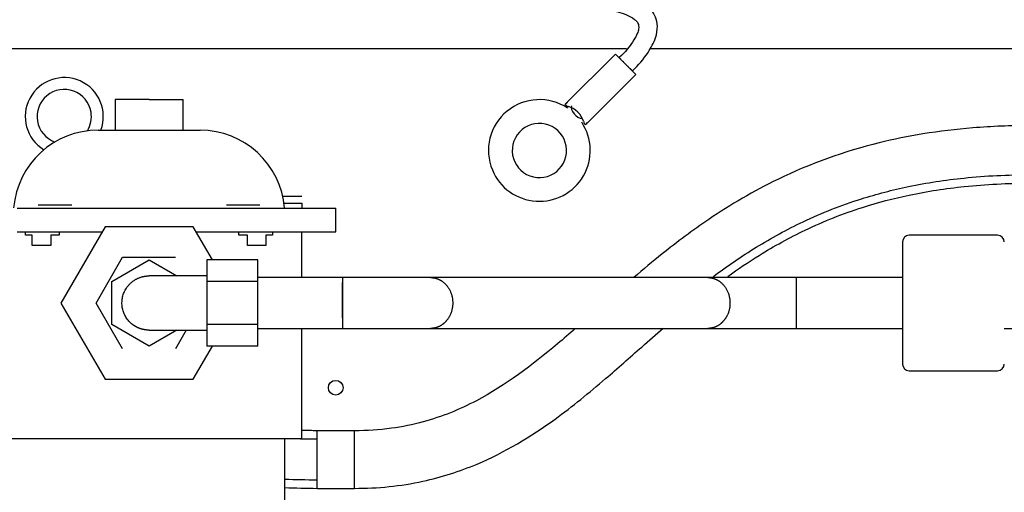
# Model space of a CAD drawing. Header units: inches. Extents: x 0 to 29700, y -16 to 21000.
# Tile 321 of 376: x 20015 to 20305, y 15918 to 16057. Entities that reach past the tile are written whole.
import ezdxf

# ---------------------------------------------------------------- set-up
doc = ezdxf.new("R2010")
doc.units = ezdxf.units.IN
doc.layers.add('254', color=7, linetype='Continuous', true_color=0xffffff)
doc.styles.add('latin_extended', font='simplex.shx')
doc.dimstyles.get("Standard").update_dxf_attribs({"dimtxt": 0.18, "dimasz": 0.18, "dimexe": 0.18, "dimexo": 0.0625, "dimgap": 0.09, "dimtad": 0, "dimtih": 1, "dimtoh": 1, "dimdec": 4, "dimzin": 0, "dimdsep": 46, "dimtxsty": 'Standard', "dimcen": 0.09, "dimadec": 0, "dimazin": 0, "dimtfac": 1, "dimtdec": 4, "dimtofl": 0, "dimtmove": 0, "dimatfit": 3, "dimfxl": 1, "dimtolj": 1, "dimtzin": 0, "dimarcsym": 0})

# ---------------------------------------------------------------- blocks, each defined once
blk = doc.blocks.new('_U5')
at = {"layer": '254', "color": 3, "linetype": 'Continuous', "lineweight": 13, "transparency": 16777216}
for p, q in [((27220.43, 17368.72), (27220.43, 13173.69)), ((18363.86, 15513.19), (18363.86, 13173.69)), ((18538.86, 13223.69), (27045.43, 13223.69))]:
    blk.add_line(p, q, dxfattribs=at)
at = {"layer": '254', "color": 3, "transparency": 16777216}
for points in [[(18538.86, 13252.86), (18538.86, 13194.52), (18363.86, 13223.69)], [(27045.43, 13194.52), (27045.43, 13252.86), (27220.43, 13223.69)]]:
    blk.add_solid(points, dxfattribs=at)
at = {"layer": 'Defpoints', "color": 0, "transparency": 16777216}
for p in [(27220.43, 17418.72), (18363.86, 15563.19), (27220.43, 13223.69)]:
    blk.add_point(p, dxfattribs=at)
at = {"layer": '254', "color": 2, "lineweight": 13, "transparency": 16777216, "insert": (22483.81, 13486.19), "char_height": 175, "attachment_point": 1, "style": 'latin_extended'}
blk.add_mtext('\\A1;8857', dxfattribs=at)

msp = doc.modelspace()

# ---------------------------------------------------------------- linework, layer by layer
at = {"layer": '254', "color": 2, "linetype": 'Continuous', "lineweight": 25}
for p, q in [((20193.541, 16048.694), (20007.86, 16048.694)), ((20482.86, 16048.694), (20200.436, 16048.694)), ((20190.311, 16047.155), (20175.392, 16032.236)), ((20190.311, 16047.155), (20196.321, 16041.144)), ((20191.374, 16046.097), (20191.372, 16046.094)), ((20195.261, 16042.205), (20195.263, 16042.207)), ((20181.673, 16026.496), (20196.321, 16041.144)), ((20042.86, 16033.694), (20042.86, 16024.694)), ((20052.86, 16033.694), (20042.86, 16033.694)), ((20052.86, 16033.694), (20062.86, 16033.694)), ((20062.86, 16024.694), (20062.86, 16033.694)), ((20037.86, 16024.694), (20067.86, 16024.694)), ((20092.248, 16005.194), (20097.908, 16005.194)), ((20013.97, 16001.694), (20091.751, 16001.694)), ((20020.193, 16002.694), (20030.092, 16002.694)), ((20075.629, 16002.694), (20085.528, 16002.694)), ((20091.751, 16001.694), (20107.86, 16001.694)), ((20092.614, 16003.194), (20097.86, 16003.194)), ((20097.86, 16003.194), (20097.86, 16001.694)), ((20107.86, 15994.694), (20107.86, 16001.694)), ((20039.87, 15996.194), (20026.88, 15973.694)), ((20065.851, 15996.194), (20039.87, 15996.194)), ((20071.508, 15986.395), (20065.851, 15996.194)), ((20013.97, 15994.694), (20039.005, 15994.694)), ((20016.478, 15993.694), (20016.478, 15994.694)), ((20018.422, 15993.694), (20016.478, 15993.694)), ((20018.422, 15990.694), (20018.422, 15993.694)), ((20026.378, 15993.694), (20023.895, 15993.694)), ((20023.895, 15993.694), (20023.895, 15990.694)), ((20026.378, 15994.694), (20026.378, 15993.694)), ((20066.716, 15994.694), (20091.751, 15994.694)), ((20079.343, 15993.694), (20079.343, 15994.694)), ((20081.826, 15993.694), (20079.343, 15993.694)), ((20081.826, 15990.694), (20081.826, 15993.694)), ((20089.243, 15993.694), (20087.298, 15993.694)), ((20087.298, 15993.694), (20087.298, 15990.694)), ((20089.243, 15994.694), (20089.243, 15993.694)), ((20091.751, 15994.694), (20107.86, 15994.694)), ((20097.86, 15981.194), (20097.86, 15994.694)), ((20302.86, 15993.694), (20276.86, 15993.694)), ((20023.895, 15990.694), (20018.422, 15990.694)), ((20087.298, 15990.694), (20081.826, 15990.694)), ((20274.86, 15991.694), (20274.86, 15955.694)), ((20037.272, 15973.694), (20045.066, 15987.194)), ((20041.86, 15980.044), (20052.86, 15986.395)), ((20045.066, 15987.194), (20060.655, 15987.194)), ((20052.86, 15986.395), (20061.004, 15981.694)), ((20069.86, 15986.395), (20069.86, 15980.044)), ((20084.86, 15986.395), (20069.86, 15986.395)), ((20084.86, 15980.044), (20084.86, 15986.395)), ((20069.86, 15981.694), (20052.86, 15981.694)), ((20041.86, 15967.343), (20041.86, 15980.044)), ((20069.86, 15980.044), (20069.86, 15967.343)), ((20084.86, 15980.044), (20069.86, 15980.044)), ((20084.86, 15967.343), (20084.86, 15980.044)), ((20026.88, 15973.694), (20039.87, 15951.194)), ((20045.066, 15960.194), (20037.272, 15973.694)), ((20052.86, 15960.992), (20041.86, 15967.343)), ((20069.86, 15967.343), (20069.86, 15960.992)), ((20084.86, 15967.343), (20069.86, 15967.343)), ((20084.86, 15960.992), (20084.86, 15967.343)), ((20097.86, 15933.694), (20097.86, 15966.193)), ((20052.839, 15965.694), (20069.86, 15965.694)), ((20061.004, 15965.694), (20052.86, 15960.992)), ((20063.83, 15965.694), (20060.655, 15960.194)), ((20065.851, 15951.194), (20071.508, 15960.992)), ((20084.86, 15960.992), (20069.86, 15960.992)), ((20276.86, 15953.694), (20302.86, 15953.694)), ((20039.87, 15951.194), (20065.851, 15951.194)), ((20007.86, 15933.694), (20097.86, 15933.694)), ((20092.86, 15703.694), (20092.86, 15933.694))]:
    msp.add_line(p, q, dxfattribs=at)
msp.add_circle((20107.86, 15948.694), 2.175, dxfattribs=at)
for centre, radius, start, end in [((20027.86, 16028.694), 11.5, 339.64908, 238.46658), ((20027.86, 16028.694), 8, 69.64533, 129.64533), ((20027.86, 16028.694), 8, 9.64533, 69.64533), ((20027.86, 16028.694), 8, 129.64533, 189.64533), ((20167.86, 16018.694), 15, 56.36267, 202.52267), ((20027.86, 16028.694), 8, 328.29127, 9.64533), ((20027.86, 16028.694), 8, 189.64533, 249.64533), ((20167.86, 16018.694), 15, 202.52267, 33.63205), ((20037.86, 15999.694), 25, 90, 175.27855), ((20067.86, 15999.694), 25, 4.58857, 90), ((20167.86, 16018.694), 8, 129.64533, 189.64533), ((20167.86, 16018.694), 8, 69.64533, 129.64533), ((20167.86, 16018.694), 8, 9.64533, 69.64533), ((20167.86, 16018.694), 8, 309.64533, 9.64533), ((20167.86, 16018.694), 8, 189.64533, 249.64533), ((20167.86, 16018.694), 8, 249.64533, 309.64533), ((20276.86, 15991.694), 2, 90, 180), ((20302.86, 15991.694), 2, 0, 90), ((20276.86, 15955.694), 2, 180, 270), ((20302.86, 15955.694), 2, 270, 0)]:
    msp.add_arc(centre, radius, start, end, dxfattribs=at)
for centre, major_axis, ratio, start_param, end_param in [((20177.457, 16028.29), (-3.005, 3.005), 0.5714286, 3.9037028, 5.5210752), ((20179.493, 16030.326), (-1.945, 1.945), 0.5714286, 0.290965, 2.5307898), ((20181.835, 16032.669), (0.446, 6.309), 0.1962398, 2.6018544, 3.6081415)]:
    msp.add_ellipse(centre, major_axis=major_axis, ratio=ratio, start_param=start_param, end_param=end_param, dxfattribs=at)
for points, knots in [([(20127.809, 16080.575), (20123.854, 16078.871), (20119.806, 16075.786), (20115.948, 16071.574), (20115.156, 16069.518), (20115.033, 16067.949), (20115.442, 16066.521), (20116.422, 16065.094), (20118.787, 16063.32), (20125.44, 16061.653), (20136.582, 16061.453), (20151.833, 16061.671), (20168.133, 16061.917), (20181.461, 16061.46), (20190.581, 16059.853), (20194.757, 16058.407), (20196.485, 16056.868), (20196.939, 16056.217), (20197.17, 16055.427), (20197.115, 16054.389), (20196.676, 16052.962), (20194.989, 16049.938), (20193.138, 16047.636), (20191.372, 16046.094)], [0, 0, 0, 0, 0.1028145, 0.1330161, 0.1465397, 0.1600722, 0.1731123, 0.1848582, 0.2053655, 0.2475683, 0.3577069, 0.4933078, 0.64151, 0.7792476, 0.8358358, 0.8827717, 0.8910274, 0.8976958, 0.9038831, 0.9118623, 0.9239083, 0.9418003, 1, 1, 1, 1]), ([(20195.261, 16042.205), (20197.076, 16043.84), (20199.583, 16046.892), (20202.187, 16051.447), (20202.832, 16055.153), (20202.223, 16058.036), (20200.885, 16060.245), (20198.386, 16062.58), (20191.981, 16065.536), (20180.36, 16067.038), (20164.534, 16067.434), (20147.494, 16067.087), (20133.797, 16066.89), (20125.311, 16067.472), (20122.028, 16068.109), (20120.857, 16068.478), (20120.505, 16068.637), (20120.467, 16068.649), (20120.46, 16068.647), (20120.458, 16068.645), (20120.458, 16068.644), (20120.458, 16068.644)], [0, 0, 0, 0, 0.0686485, 0.1150397, 0.1491665, 0.1754469, 0.1992098, 0.2230308, 0.2736443, 0.4005903, 0.561043, 0.7349156, 0.8959681, 0.9604046, 0.9836804, 0.9976693, 0.9992555, 0.9997379, 0.9999102, 0.999983, 1, 1, 1, 1]), ([(20176.162, 16032.827), (20176.155, 16032.824), (20176.142, 16032.818), (20176.123, 16032.808), (20176.104, 16032.799), (20176.085, 16032.79), (20176.067, 16032.78), (20176.049, 16032.771), (20176.032, 16032.762), (20176.014, 16032.753), (20175.997, 16032.743), (20175.98, 16032.734), (20175.964, 16032.725), (20175.948, 16032.716), (20175.932, 16032.706), (20175.917, 16032.697), (20175.902, 16032.688), (20175.887, 16032.679), (20175.872, 16032.67), (20175.858, 16032.66), (20175.844, 16032.651), (20175.83, 16032.642), (20175.817, 16032.633), (20175.804, 16032.624), (20175.791, 16032.615), (20175.779, 16032.606), (20175.767, 16032.596), (20175.755, 16032.587), (20175.744, 16032.578), (20175.733, 16032.569), (20175.722, 16032.56), (20175.711, 16032.551), (20175.701, 16032.542), (20175.691, 16032.533), (20175.681, 16032.524), (20175.672, 16032.515), (20175.666, 16032.509), (20175.663, 16032.507)], [0, 0, 0, 0, 0.0306933, 0.0612539, 0.0916824, 0.1219795, 0.1521459, 0.1821822, 0.2120892, 0.2418674, 0.2715176, 0.3010405, 0.3304368, 0.3597073, 0.3888526, 0.4178736, 0.4467709, 0.4755453, 0.5041976, 0.5327286, 0.5611391, 0.5894298, 0.6176016, 0.6456553, 0.6735917, 0.7014118, 0.7291162, 0.756706, 0.7841819, 0.8115448, 0.8387958, 0.8659356, 0.8929651, 0.9198854, 0.9466973, 0.9734019, 1, 1, 1, 1]), ([(20175.663, 16032.507), (20175.66, 16032.504), (20175.654, 16032.498), (20175.646, 16032.489), (20175.638, 16032.48), (20175.63, 16032.472), (20175.623, 16032.463), (20175.615, 16032.454), (20175.609, 16032.446), (20175.602, 16032.437), (20175.596, 16032.428), (20175.589, 16032.42), (20175.584, 16032.411), (20175.578, 16032.403), (20175.573, 16032.394), (20175.568, 16032.385), (20175.563, 16032.377), (20175.559, 16032.368), (20175.555, 16032.36), (20175.551, 16032.351), (20175.547, 16032.343), (20175.544, 16032.334), (20175.541, 16032.326), (20175.538, 16032.318), (20175.536, 16032.309), (20175.534, 16032.301), (20175.532, 16032.292), (20175.53, 16032.284), (20175.529, 16032.276), (20175.528, 16032.267), (20175.527, 16032.259), (20175.526, 16032.251), (20175.526, 16032.243), (20175.526, 16032.234), (20175.526, 16032.226), (20175.527, 16032.218), (20175.528, 16032.21), (20175.529, 16032.202), (20175.53, 16032.194), (20175.532, 16032.186), (20175.534, 16032.178), (20175.536, 16032.17), (20175.539, 16032.162), (20175.541, 16032.154), (20175.544, 16032.146), (20175.548, 16032.138), (20175.551, 16032.13), (20175.555, 16032.122), (20175.559, 16032.114), (20175.563, 16032.106), (20175.568, 16032.099), (20175.573, 16032.091), (20175.578, 16032.083), (20175.583, 16032.075), (20175.589, 16032.068), (20175.595, 16032.06), (20175.601, 16032.053), (20175.608, 16032.045), (20175.614, 16032.037), (20175.624, 16032.027), (20175.636, 16032.015), (20175.652, 16032), (20175.668, 16031.986), (20175.686, 16031.971), (20175.705, 16031.957), (20175.725, 16031.943), (20175.746, 16031.929), (20175.768, 16031.915), (20175.791, 16031.901), (20175.815, 16031.887), (20175.84, 16031.873), (20175.866, 16031.86), (20175.894, 16031.846), (20175.922, 16031.833), (20175.951, 16031.82), (20175.982, 16031.806), (20176.013, 16031.794), (20176.045, 16031.781), (20176.079, 16031.768), (20176.113, 16031.756), (20176.149, 16031.743), (20176.185, 16031.731), (20176.223, 16031.719), (20176.261, 16031.707), (20176.301, 16031.695), (20176.341, 16031.683), (20176.383, 16031.672), (20176.425, 16031.661), (20176.454, 16031.653), (20176.469, 16031.65)], [0, 0, 0, 0, 0.0092933, 0.0185579, 0.0277942, 0.0370025, 0.0461831, 0.0553365, 0.0644629, 0.0735627, 0.0826363, 0.0916841, 0.1007063, 0.1097033, 0.1186756, 0.1276235, 0.1365474, 0.1454476, 0.1543245, 0.1631786, 0.1720101, 0.1808196, 0.1896073, 0.1983737, 0.2071192, 0.2158442, 0.224549, 0.2332342, 0.2419, 0.250547, 0.2591754, 0.2677859, 0.2763787, 0.2849542, 0.293513, 0.3020555, 0.310582, 0.319093, 0.327589, 0.3360704, 0.3445376, 0.352991, 0.3614312, 0.3698585, 0.3782734, 0.3866764, 0.3950679, 0.4034483, 0.4118182, 0.420178, 0.428528, 0.4368689, 0.4452011, 0.453525, 0.461841, 0.4701497, 0.4784516, 0.486747, 0.4950365, 0.5033206, 0.5197676, 0.5362316, 0.5527162, 0.5692251, 0.5857618, 0.6023301, 0.6189335, 0.6355757, 0.6522601, 0.6689902, 0.6857697, 0.7026019, 0.7194903, 0.7364383, 0.7534492, 0.7705264, 0.7876731, 0.8048927, 0.8221883, 0.8395631, 0.8570202, 0.8745627, 0.8921936, 0.9099159, 0.9277326, 0.9456465, 0.9636605, 0.9817774, 1, 1, 1, 1]), ([(20312.36, 16026.014), (20306.747, 16026.035), (20296.229, 16025.614), (20281.394, 16023.855), (20261.86, 16019.897), (20240.203, 16012.128), (20219.326, 15999.848), (20205.596, 15989.564), (20198.438, 15983.596), (20195.7, 15981.256)], [0, 0, 0, 0, 0.1312326, 0.2469194, 0.3496618, 0.5982086, 0.7816073, 0.9155608, 1, 1, 1, 1]), ([(20219.124, 15981.507), (20223.223, 15984.565), (20231.751, 15990.448), (20246.244, 15998.384), (20261.341, 16004.318), (20277.284, 16008.458), (20293.908, 16010.95), (20305.865, 16011.554), (20312.36, 16011.514)], [0, 0, 0, 0, 0.1536082, 0.3110615, 0.4958219, 0.6396571, 0.8055807, 1, 1, 1, 1]), ([(20223.374, 15981.522), (20226.398, 15983.697), (20233.767, 15988.672), (20246.874, 15995.914), (20261.752, 16001.817), (20277.506, 16005.952), (20294.003, 16008.448), (20305.89, 16009.055), (20312.36, 16009.014)], [0, 0, 0, 0, 0.117845, 0.2812392, 0.4731014, 0.6228097, 0.7960847, 1, 1, 1, 1]), ([(20052.839, 15965.694), (20052.796, 15965.694), (20052.69, 15965.695), (20052.521, 15965.7), (20052.333, 15965.711), (20052.145, 15965.725), (20051.957, 15965.744), (20051.769, 15965.768), (20051.601, 15965.793), (20051.453, 15965.818), (20051.325, 15965.842), (20051.199, 15965.867), (20051.075, 15965.894), (20050.952, 15965.923), (20050.83, 15965.954), (20050.71, 15965.986), (20050.591, 15966.021), (20050.474, 15966.056), (20050.358, 15966.093), (20050.244, 15966.132), (20050.131, 15966.172), (20050.02, 15966.213), (20049.91, 15966.256), (20049.801, 15966.3), (20049.694, 15966.345), (20049.588, 15966.392), (20049.484, 15966.44), (20049.382, 15966.489), (20049.28, 15966.538), (20049.181, 15966.589), (20049.082, 15966.641), (20048.985, 15966.694), (20048.89, 15966.748), (20048.796, 15966.803), (20048.703, 15966.858), (20048.612, 15966.914), (20048.523, 15966.971), (20048.435, 15967.029), (20048.348, 15967.088), (20048.263, 15967.147), (20048.179, 15967.206), (20048.096, 15967.266), (20048.016, 15967.327), (20047.936, 15967.388), (20047.858, 15967.45), (20047.782, 15967.512), (20047.542, 15967.712), (20047.158, 15968.067), (20046.665, 15968.618), (20046.232, 15969.201), (20045.858, 15969.81), (20045.545, 15970.436), (20045.291, 15971.075), (20045.094, 15971.729), (20044.956, 15972.397), (20044.876, 15973.082), (20044.855, 15973.773), (20044.892, 15974.465), (20044.989, 15975.153), (20045.144, 15975.833), (20045.358, 15976.497), (20045.636, 15977.155), (20045.985, 15977.804), (20046.41, 15978.442), (20046.908, 15979.054), (20047.479, 15979.63), (20048.124, 15980.159), (20048.681, 15980.525), (20049.123, 15980.769), (20049.428, 15980.922), (20049.751, 15981.067), (20050.093, 15981.203), (20050.454, 15981.326), (20050.716, 15981.402), (20050.871, 15981.442), (20050.913, 15981.453), (20050.957, 15981.464), (20051.003, 15981.475), (20051.049, 15981.486), (20051.097, 15981.497), (20051.146, 15981.508), (20051.196, 15981.518), (20051.248, 15981.529), (20051.301, 15981.54), (20051.355, 15981.55), (20051.41, 15981.561), (20051.467, 15981.571), (20051.524, 15981.581), (20051.583, 15981.591), (20051.644, 15981.6), (20051.705, 15981.61), (20051.768, 15981.619), (20051.832, 15981.627), (20051.897, 15981.635), (20051.964, 15981.643), (20052.032, 15981.651), (20052.101, 15981.658), (20052.171, 15981.664), (20052.243, 15981.67), (20052.316, 15981.675), (20052.39, 15981.68), (20052.465, 15981.684), (20052.542, 15981.687), (20052.62, 15981.69), (20052.699, 15981.692), (20052.779, 15981.693), (20052.833, 15981.694), (20052.86, 15981.694)], [0, 0, 0, 0, 0.0060506, 0.0147655, 0.0234816, 0.0321989, 0.0409175, 0.0496372, 0.0583581, 0.0643435, 0.0702754, 0.0761537, 0.0819786, 0.0877501, 0.0934681, 0.0991328, 0.1047442, 0.1103023, 0.1158071, 0.1212587, 0.1266572, 0.1320025, 0.1372948, 0.1425341, 0.1477204, 0.1528537, 0.1579342, 0.1629619, 0.1679368, 0.172859, 0.1777285, 0.1825455, 0.1873099, 0.1920219, 0.1966815, 0.2012887, 0.2058437, 0.2103465, 0.2147971, 0.2191958, 0.2235425, 0.2278374, 0.2320804, 0.2362718, 0.2404116, 0.2445, 0.2485369, 0.2791199, 0.3082122, 0.3358796, 0.3621985, 0.3872578, 0.4111605, 0.4340251, 0.4568849, 0.4795108, 0.5020637, 0.5247063, 0.547599, 0.5708972, 0.5947485, 0.6192903, 0.6461003, 0.6746966, 0.7051841, 0.737649, 0.772163, 0.8087855, 0.8230211, 0.8379961, 0.8537122, 0.8701707, 0.887373, 0.90532, 0.9072753, 0.9092877, 0.9113572, 0.9134838, 0.9156675, 0.9179083, 0.9202062, 0.9225613, 0.9249734, 0.9274427, 0.929969, 0.9325525, 0.9351931, 0.9378908, 0.9406457, 0.9434576, 0.9463267, 0.9492528, 0.9522361, 0.9552766, 0.9583741, 0.9615288, 0.9647405, 0.9680094, 0.9713354, 0.9747186, 0.9781589, 0.9816562, 0.9852107, 0.9888224, 0.9924911, 0.996217, 1, 1, 1, 1]), ([(20135.821, 15981.194), (20134.498, 15981.194), (20131.351, 15981.194), (20125.029, 15981.194), (20117.636, 15981.194), (20112.487, 15981.194), (20109.86, 15981.194)], [0, 0, 0, 0, 0.2456677, 0.4999982, 0.7543231, 1, 1, 1, 1]), ([(20217.516, 15981.194), (20203.9, 15981.194), (20183.476, 15981.194), (20156.244, 15981.194), (20142.629, 15981.194), (20135.821, 15981.194)], [0, 0, 0, 0, 0.5000002, 0.7500012, 1, 1, 1, 1]), ([(20243.517, 15981.194), (20240.887, 15981.194), (20235.729, 15981.194), (20228.324, 15981.194), (20221.993, 15981.194), (20218.84, 15981.194), (20217.516, 15981.194)], [0, 0, 0, 0, 0.2456697, 0.5000055, 0.7543294, 1, 1, 1, 1]), ([(20109.861, 15969.29), (20109.861, 15969.771), (20109.861, 15970.996), (20109.861, 15973.455), (20109.861, 15975.956), (20109.861, 15977.25), (20109.861, 15978.288), (20109.861, 15979.235), (20109.86, 15979.691), (20109.86, 15979.695), (20109.86, 15979.691)], [0, 0, 0, 0, 0.162364, 0.324728, 0.4870921, 0.6494561, 0.6494561, 0.8118201, 0.9741841, 1, 1, 1, 1]), ([(20109.86, 15966.194), (20112.491, 15966.194), (20117.648, 15966.194), (20125.053, 15966.194), (20131.385, 15966.194), (20134.537, 15966.194), (20135.862, 15966.194)], [0, 0, 0, 0, 0.2456766, 0.5000018, 0.7543324, 1, 1, 1, 1]), ([(20178.451, 15966.143), (20176.717, 15964.636), (20167.572, 15956.787), (20153.425, 15945.97), (20136.096, 15938.899), (20123.848, 15936.45), (20117.033, 15935.995), (20113.36, 15936.014)], [0, 0, 0, 0, 0.0937906, 0.4916922, 0.7206313, 0.8511046, 1, 1, 1, 1]), ([(20113.361, 15919.014), (20120.244, 15918.978), (20132.504, 15920.249), (20152.873, 15926.701), (20170.817, 15937.578), (20186.185, 15950.233), (20196.569, 15959.45), (20202.217, 15964.422), (20204.337, 15966.259)], [0, 0, 0, 0, 0.1929181, 0.3525182, 0.6041504, 0.7854476, 0.9200111, 1, 1, 1, 1]), ([(20217.557, 15966.194), (20218.879, 15966.194), (20222.027, 15966.194), (20228.348, 15966.194), (20235.742, 15966.194), (20240.891, 15966.194), (20243.517, 15966.194)], [0, 0, 0, 0, 0.2456708, 0.4999944, 0.75433, 1, 1, 1, 1])]:
    msp.add_open_spline(points, degree=3, knots=knots, dxfattribs=at)
at = {"layer": '254', "color": 110, "linetype": 'Continuous', "lineweight": 13}
msp.add_rational_spline([(20191.372, 16046.094), (20191.372, 16046.094), (20193.316, 16044.149), (20193.603, 16043.863), (20193.878, 16043.588)], [1, 0.707106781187, 1, 0.942410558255, 0.907467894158], degree=2, knots=[0, 0, 0, 0.8356853, 0.8356853, 1, 1, 1], dxfattribs=at)
msp.add_rational_spline([(20193.878, 16043.588), (20195.261, 16042.205), (20195.261, 16042.205)], [0.907467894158, 0.764744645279, 0.999840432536], degree=2, dxfattribs=at)
at = {"layer": '254', "color": 2, "linetype": 'Continuous', "lineweight": 25}
for points, degree in [([(20109.86, 15981.194), (20084.86, 15981.194)], 1), ([(20274.86, 15981.194), (20259.189, 15981.194), (20243.517, 15981.194)], 2), ([(20084.86, 15966.194), (20109.86, 15966.194)], 1), ([(20135.862, 15966.194), (20176.709, 15966.194), (20217.557, 15966.194)], 2), ([(20243.517, 15966.194), (20259.189, 15966.194), (20274.86, 15966.194)], 2), ([(20304.86, 15966.194), (20311.711, 15966.194), (20318.561, 15966.194)], 2), ([(20102.363, 15936.014), (20100.86, 15936.026), (20099.357, 15936.043), (20097.854, 15936.065)], 3), ([(20113.36, 15936.014), (20107.862, 15936.013), (20102.363, 15936.014)], 2), ([(20102.361, 15933.513), (20100.725, 15933.526), (20099.088, 15933.545), (20097.453, 15933.57)], 3), ([(20092.848, 15921.727), (20096.016, 15921.639), (20099.186, 15921.568), (20102.359, 15921.514)], 3), ([(20092.846, 15919.226), (20096.014, 15919.138), (20099.185, 15919.068), (20102.357, 15919.014)], 3), ([(20102.357, 15919.014), (20107.859, 15919.013), (20113.361, 15919.014)], 2)]:
    msp.add_open_spline(points, degree=degree, dxfattribs=at)
for points, weights, knots in [([(20109.86, 15981.194), (20109.861, 15981.19), (20109.861, 15980.722), (20109.861, 15979.804), (20109.862, 15976.842), (20109.863, 15973.357), (20109.862, 15969.991), (20109.862, 15968.19)], [0.994892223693, 0.993898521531, 1.00077680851, 1.01661171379, 1.01661171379, 0.958470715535, 1.01661171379, 1.01661171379], [0, 0, 0, 0, 0, 0.3429158, 0.3429158, 0.3429158, 1, 1, 1, 1, 1]), ([(20135.814, 15981.194), (20137.23, 15981.2), (20138.632, 15980.736), (20139.787, 15979.811), (20142.167, 15976.842), (20143.396, 15973.357), (20141.938, 15969.991), (20140.253, 15968.19)], [0.994924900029, 0.993744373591, 1.00053696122, 1.01661171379, 1.01661171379, 0.958470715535, 1.01661171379, 1.01661171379], [0, 0, 0, 0, 0, 0.3446115, 0.3446115, 0.3446115, 1, 1, 1, 1, 1]), ([(20217.549, 15981.194), (20218.955, 15981.19), (20220.344, 15980.722), (20221.488, 15979.804), (20223.862, 15976.842), (20225.091, 15973.357), (20223.633, 15969.991), (20221.948, 15968.19)], [0.994893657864, 0.993891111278, 1.00076542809, 1.01661171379, 1.01661171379, 0.958470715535, 1.01661171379, 1.01661171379], [0, 0, 0, 0, 0, 0.3429968, 0.3429968, 0.3429968, 1, 1, 1, 1, 1]), ([(20243.517, 15981.194), (20243.518, 15981.19), (20243.518, 15980.722), (20243.519, 15979.804), (20243.519, 15976.842), (20243.52, 15973.357), (20243.519, 15969.991), (20243.519, 15968.19)], [0.994893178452, 0.993893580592, 1.00076922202, 1.01661171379, 1.01661171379, 0.958470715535, 1.01661171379, 1.01661171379], [0, 0, 0, 0, 0, 0.3429698, 0.3429698, 0.3429698, 1, 1, 1, 1, 1]), ([(20102.358, 15927.348), (20102.359, 15930.353), (20102.361, 15934.374), (20102.362, 15935.954), (20102.363, 15936.013), (20102.363, 15936.013), (20102.363, 15936.014), (20102.363, 15936.014)], [1.01661171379, 1.01661171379, 0.958470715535, 1.01661171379, 1.01661171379, 1.01660475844, 1.01659107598, 1.01657088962], [0, 0, 0, 0, 0, 0.9891808, 0.9891808, 0.9891808, 1, 1, 1, 1, 1]), ([(20113.361, 15927.348), (20113.36, 15930.353), (20113.36, 15934.373), (20113.36, 15935.953), (20113.36, 15936.013), (20113.36, 15936.013), (20113.36, 15936.013), (20113.36, 15936.014)], [1.01661171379, 1.01661171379, 0.958470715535, 1.01661171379, 1.01661171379, 1.01660507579, 1.01659201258, 1.01657273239], [0, 0, 0, 0, 0, 0.9894279, 0.9894279, 0.9894279, 1, 1, 1, 1, 1])]:
    msp.add_rational_spline(points, weights, degree=4, knots=knots, dxfattribs=at)
for points, weights in [([(20109.862, 15968.19), (20109.861, 15967.329), (20109.861, 15966.576), (20109.86, 15966.19), (20109.86, 15966.194)], [1.01661171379, 1.01661171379, 1.00332742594, 0.995808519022, 0.994893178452]), ([(20140.253, 15968.19), (20139.447, 15967.329), (20138.374, 15966.576), (20137.112, 15966.19), (20135.827, 15966.194)], [1.01661171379, 1.01661171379, 1.00332742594, 0.995808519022, 0.994893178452]), ([(20221.948, 15968.19), (20221.142, 15967.328), (20220.068, 15966.575), (20218.805, 15966.19), (20217.52, 15966.194)], [1.01661171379, 1.01661171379, 1.00331700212, 0.995799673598, 0.994891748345]), ([(20243.519, 15968.19), (20243.519, 15967.335), (20243.518, 15966.588), (20243.518, 15966.2), (20243.517, 15966.194)], [1.01661171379, 1.01661171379, 1.00353504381, 0.99598653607, 0.994924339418]), ([(20102.357, 15919.014), (20102.356, 15919.002), (20102.356, 15920.473), (20102.357, 15924.376), (20102.358, 15927.348)], [1.01657088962, 1.01474546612, 0.959735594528, 1.01661171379, 1.01661171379]), ([(20113.361, 15919.013), (20113.361, 15919.014), (20113.361, 15920.496), (20113.361, 15924.385), (20113.361, 15927.348)], [1.01654781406, 1.01428343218, 0.960055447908, 1.01661171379, 1.01661171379])]:
    msp.add_rational_spline(points, weights, degree=4, dxfattribs=at)

# ---------------------------------------------------------------- dimensions: what is measured, and where the dimension line sits
at = {"layer": '254', "color": 2, "linetype": 'Continuous', "lineweight": 13}
dim = msp.add_linear_dim(base=(27220.427, 13223.692), p1=(18363.86, 15563.186), p2=(27220.427, 17418.716), dimstyle='Standard', override={"dimscale": 50, "dimtxt": 3.5, "dimasz": 3.5, "dimexe": 1, "dimexo": 1, "dimgap": 1.75, "dimtad": 1, "dimtih": 1, "dimtoh": 0, "dimdec": 0, "dimlfac": 1, "dimzin": 8, "dimdsep": 46, "dimlunit": 2, "dimtxsty": 'latin_extended', "dimsah": 1, "dimse1": 0, "dimse2": 0, "dimsd1": 0, "dimsd2": 0, "dimclrd": 3, "dimclre": 3, "dimclrt": 2, "dimtol": 0, "dimtm": -0.1, "dimtfac": 0.714286, "dimtdec": 3, "dimtofl": 1, "dimtmove": 0, "dimtzin": 8, "dimlwd": 13, "dimlwe": 13}, dxfattribs=at)
dim.commit()
dim.dimension.update_dxf_attribs({"geometry": '_U5', "text_midpoint": (22792.144, 13223.692), "dimtype": 160})

doc.saveas('drawing.dxf')
